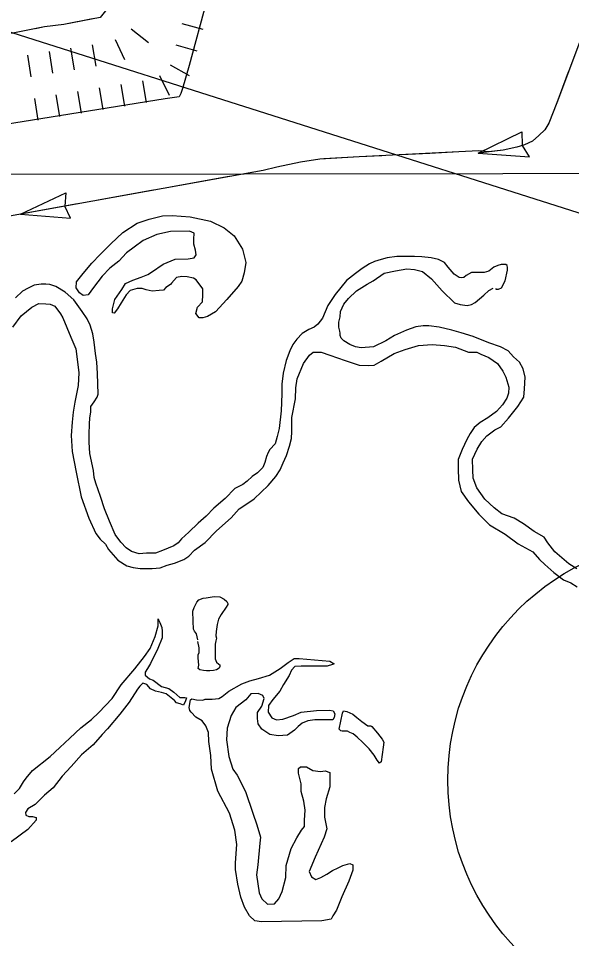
# Model space of a CAD drawing. Extents: x 1164457 to 1439835, y 1590918 to 1773502.
# Drawn here: x 1319616 to 1323402, y 1634849 to 1641151 of the extents above; entities that cross this region are included whole.
import ezdxf

# ---------------------------------------------------------------- set-up
doc = ezdxf.new("R2010")
doc.units = 0
for name, color, linetype in [('Level 29', 7, 'Continuous'), ('Level 35', 7, 'Continuous'), ('Level 43', 7, 'Continuous'), ('Level 47', 7, 'Continuous'), ('Level 5', 7, 'Continuous'), ('Level 63', 7, 'Continuous'), ('R_Draft', 7, 'Continuous')]:
    doc.layers.add(name, color=color, linetype=linetype)

msp = doc.modelspace()

# ---------------------------------------------------------------- linework, layer by layer
at = {"layer": 'Level 29'}
for p, q in [((1320387.9, 1641079.1), (1320505.3, 1640985.6)), ((1320734, 1641116.9), (1320878.8, 1641077.9)), ((1320121.6, 1640970.7), (1320145.5, 1640822.6)), ((1320121.6, 1640970.7), (1320145.5, 1640822.6)), ((1320278.9, 1641005.4), (1320341.2, 1640869)), ((1320693.6, 1640970.5), (1320837.4, 1640927.9)), ((1319677.4, 1640899.1), (1319701.2, 1640751)), ((1319677.4, 1640899.1), (1319701.2, 1640751)), ((1319825.5, 1640923), (1319849.3, 1640774.9)), ((1319973.6, 1640946.8), (1319997.4, 1640798.8)), ((1320654.5, 1640833.3), (1320784.9, 1640759.2)), ((1320317.5, 1640698.4), (1320341.3, 1640550.3)), ((1320465.5, 1640722.2), (1320489.4, 1640574.2)), ((1320581.9, 1640759.3), (1320647, 1640624.2)), ((1320021.3, 1640650.7), (1320045.1, 1640502.6)), ((1320169.4, 1640674.5), (1320193.2, 1640526.4)), ((1320169.4, 1640674.5), (1320193.2, 1640526.4)), ((1319725.1, 1640602.9), (1319749, 1640454.9)), ((1319725.1, 1640602.9), (1319749, 1640454.9)), ((1319873.2, 1640626.8), (1319897, 1640478.7))]:
    msp.add_line(p, q, dxfattribs=at)
for points in [[(1323235.6, 1649937.1), (1323120.9, 1649505.5), (1322642.8, 1647750), (1322454.2, 1647047.5), (1322333.9, 1646596.3), (1322136.2, 1645870), (1321960.1, 1645187), (1321680.3, 1644150.5), (1321509, 1643515.4), (1320784.9, 1640827.6), (1320738.7, 1640671.8), (1320728.4, 1640635.3), (1320716.3, 1640614.7), (1320699.4, 1640611), (1320619.9, 1640600.7)], [(1320619.9, 1640600.7), (1315100.2, 1639711.4)]]:
    msp.add_lwpolyline(points, dxfattribs=at)
at = {"layer": 'Level 35'}
for points in [[(1322883.3, 1639301.4), (1322883.3, 1639297.6), (1322902.5, 1639297.6), (1322921.8, 1639305.3), (1322946.2, 1639354.1), (1322964.2, 1639426), (1322962.9, 1639444), (1322960.3, 1639458.2), (1322951.3, 1639465.9), (1322939.8, 1639465.9), (1322920.5, 1639465.9), (1322897.4, 1639459.4), (1322869.1, 1639447.9), (1322835.8, 1639420.9), (1322802.4, 1639410.6), (1322745.9, 1639410.6), (1322717.6, 1639410.6), (1322680.4, 1639390.1), (1322664.9, 1639377.2), (1322645.7, 1639373.4), (1322632.8, 1639375.9), (1322598.2, 1639400.3), (1322557.1, 1639446.6), (1322531.4, 1639478.7), (1322491.6, 1639499.3), (1322441.5, 1639510.8), (1322377.2, 1639518.5), (1322325.9, 1639521.1), (1322269.4, 1639521.1), (1322206.4, 1639521.1), (1322139.6, 1639510.8), (1322097.6, 1639500.6), (1322054, 1639485.1), (1322018, 1639469.7), (1321969.2, 1639437.6), (1321923, 1639404.2), (1321861.3, 1639355.4), (1321784.3, 1639259), (1321732.9, 1639184.5), (1321696.9, 1639097.1), (1321666.1, 1639056), (1321639.1, 1639035.5), (1321604.5, 1639021.3), (1321556.9, 1638993.1), (1321521.4, 1638955.2), (1321494.4, 1638916.7), (1321472.6, 1638874.3), (1321449.4, 1638808.7), (1321427.6, 1638721.4), (1321418.6, 1638646.8), (1321418.6, 1638578.8), (1321414.8, 1638464.4), (1321400.6, 1638342.4), (1321387.8, 1638288.4), (1321373.7, 1638236.4), (1321337.7, 1638197.8), (1321324.8, 1638178.5), (1321313.3, 1638151.6), (1321301.7, 1638110.4), (1321288.9, 1638074.5), (1321251.6, 1638039.8), (1321215.7, 1638014.1), (1321182.3, 1637980.7), (1321151.5, 1637960.1), (1321097.5, 1637930.6), (1321032, 1637862.5), (1320952.4, 1637797), (1320901.5, 1637741.1), (1320846.3, 1637694.8), (1320782.1, 1637633.1), (1320733.3, 1637586.9), (1320708.9, 1637559.9), (1320679.3, 1637538.1), (1320602.3, 1637507.2), (1320553.5, 1637489.2), (1320491.8, 1637488), (1320441.7, 1637484.1), (1320390.9, 1637500.8), (1320353.6, 1637525.2), (1320316.4, 1637565), (1320277.8, 1637616.4), (1320239.3, 1637707.7), (1320205.9, 1637792.5), (1320177.7, 1637876), (1320146.8, 1637967.2), (1320135.3, 1638007), (1320128.9, 1638055.8), (1320105.7, 1638172.1), (1320100.6, 1638247.9), (1320100.6, 1638301.9), (1320101.9, 1638373.8), (1320105.7, 1638413.7), (1320110.9, 1638456.1), (1320112.2, 1638492), (1320135.3, 1638525.4), (1320155.8, 1638557.6), (1320162.2, 1638578.1), (1320157.1, 1638718.9), (1320153.3, 1638797.3), (1320143, 1638856.4), (1320135.3, 1638933.5)], [(1323436.7, 1637380.6), (1323382.8, 1637416.6), (1323287.7, 1637498.8), (1323238.9, 1637560.5), (1323213.2, 1637599.1), (1323146.4, 1637637.6), (1323071.9, 1637689), (1323007.7, 1637727.5), (1322925.5, 1637758.4), (1322871.6, 1637799.5), (1322807.4, 1637858.6), (1322753.4, 1637935.7), (1322727.7, 1638002.5), (1322725.2, 1638059), (1322722.6, 1638133.5), (1322756, 1638200.3), (1322786.8, 1638254.3), (1322822.8, 1638292.8), (1322876.7, 1638334), (1322917.8, 1638354.5), (1322969.2, 1638413.6), (1323033.4, 1638493.3), (1323074.5, 1638557.5), (1323079.7, 1638614), (1323084.8, 1638693.7), (1323070, 1638751.5), (1323045.6, 1638796.5), (1323004.5, 1638833.7), (1322967.3, 1638874.9), (1322915.9, 1638901.8), (1322835, 1638928.8), (1322727.1, 1638972.5), (1322646.2, 1638996.9), (1322582, 1639016.2), (1322494.6, 1639035.5), (1322425.3, 1639045.7), (1322385.5, 1639045.7), (1322336.7, 1639039.3), (1322272.5, 1639014.9), (1322189, 1638980.2), (1322129.9, 1638941.7), (1322045.5, 1638901.8), (1321960.7, 1638895.4), (1321923.5, 1638900.6), (1321885, 1638917.3), (1321843.9, 1638943), (1321824.6, 1638960.9), (1321818.2, 1638980.2), (1321818.2, 1638994.3), (1321815.6, 1639009.8), (1321807.9, 1639035.5), (1321809.2, 1639070.1), (1321818.2, 1639107.4), (1321819.5, 1639143.4), (1321843.9, 1639194.8), (1321874.7, 1639232), (1321930.6, 1639286), (1322003.8, 1639329.7), (1322044.9, 1639352.8), (1322118.1, 1639406.8), (1322197.7, 1639422.2), (1322273.5, 1639435), (1322326.1, 1639431.2), (1322381.4, 1639417), (1322443, 1639366.9), (1322516.2, 1639286), (1322601, 1639203.8), (1322638.2, 1639192.2), (1322687, 1639184.5), (1322717.9, 1639192.2), (1322742.3, 1639206.3), (1322770.5, 1639229.5), (1322800.1, 1639256.4), (1322836, 1639287.3), (1322864.3, 1639302.7)], [(1320053.1, 1639144.2), (1319996.4, 1639223.3), (1319936.1, 1639276.3), (1319872.1, 1639314.7), (1319830.1, 1639329.3), (1319804.5, 1639331.1), (1319771.6, 1639331.1), (1319724.1, 1639323.8), (1319682.1, 1639303.7), (1319643.7, 1639281.8), (1319596.2, 1639237.9)], [(1319577.3, 1639036.2), (1319634, 1639114.8), (1319707.1, 1639173.3), (1319756.4, 1639198.9), (1319803.9, 1639197.1), (1319834, 1639192.8), (1319865, 1639180), (1319904.4, 1639127.6), (1319920.8, 1639100.5)], [(1320135.3, 1638933.5), (1320126.3, 1638991.3), (1320107, 1639049.1), (1320086.5, 1639092.8), (1320053.1, 1639144.2)], [(1319920.8, 1639100.5), (1319974.7, 1638966.9), (1320008.1, 1638887.2), (1320018.6, 1638817.2), (1320030, 1638722.8), (1320026.1, 1638638), (1320003, 1638523.6), (1319991.4, 1638454.3), (1319983.7, 1638386.2), (1319977.3, 1638293.7), (1319985, 1638184.1), (1320012, 1638042.7), (1320046.6, 1637874.4), (1320098, 1637729.2), (1320145.5, 1637623.9), (1320175.1, 1637585.3), (1320211, 1637550.7), (1320232.9, 1637513.4), (1320295.8, 1637441.4), (1320358.7, 1637402.9), (1320401.1, 1637391.3), (1320448.6, 1637384.9), (1320489.7, 1637384.9), (1320530.8, 1637384.9), (1320586.1, 1637387.5), (1320633.6, 1637405.5), (1320685, 1637420.9), (1320749.2, 1637445.3), (1320781.3, 1637468.4), (1320821.1, 1637509.5), (1320894.3, 1637562.2), (1320971, 1637640.6), (1321072.4, 1637730.5), (1321127.7, 1637793.5), (1321186.7, 1637832), (1321230.4, 1637860.3), (1321325.5, 1637951.5), (1321376.8, 1638013.2), (1321407.7, 1638059.4), (1321426.9, 1638108.3), (1321450, 1638158.4), (1321471.5, 1638222.2), (1321485.6, 1638273.6), (1321486.9, 1638321.1), (1321488.2, 1638418.8), (1321512.6, 1638546), (1321513.9, 1638621.8), (1321524.1, 1638681.7), (1321567.8, 1638787), (1321608.9, 1638843.6), (1321633.3, 1638864.1), (1321652.6, 1638865.4), (1321688.5, 1638865.4), (1321746.3, 1638843.6), (1321852.9, 1638807.6), (1321948, 1638776.7), (1322009, 1638772.9), (1322050.1, 1638775.5), (1322097.6, 1638803.7), (1322187.5, 1638855.1), (1322263.3, 1638883.4), (1322354.4, 1638911.6), (1322446.9, 1638918.1), (1322533, 1638911.6), (1322607.5, 1638900.1), (1322666.5, 1638877), (1322696.1, 1638865.4), (1322723.1, 1638865.4), (1322753.9, 1638865.4), (1322779.6, 1638852.5), (1322834.5, 1638828.1), (1322893.6, 1638787), (1322932.1, 1638734.3), (1322952.7, 1638693.2), (1322973.2, 1638626.4), (1322969.4, 1638584), (1322957.8, 1638550.6), (1322929.6, 1638504.4), (1322888.5, 1638458.1), (1322828.1, 1638415.7), (1322776.7, 1638383.6), (1322735.6, 1638350.2), (1322708.7, 1638307.8), (1322684.9, 1638266.7), (1322652.8, 1638198.6), (1322625.8, 1638129.2), (1322624.5, 1638067.5), (1322628.4, 1637987.9), (1322646.4, 1637910.8), (1322695.2, 1637840.1), (1322767.1, 1637756.6), (1322839.9, 1637682.5), (1322946.9, 1637619.1), (1323035.5, 1637553.6), (1323137, 1637497.1), (1323183.2, 1637444.4), (1323218.8, 1637411.5), (1323279.2, 1637356.3), (1323347.2, 1637306.2), (1323397.3, 1637285.6), (1323439.7, 1637257.3)], [(1320844.7, 1636896.1), (1320834.4, 1636935.9), (1320820.3, 1636955.2), (1320815.2, 1636968), (1320812.6, 1637023.2), (1320808.7, 1637091.3), (1320819, 1637117), (1320837, 1637153), (1320851.1, 1637168.4), (1320879.4, 1637180), (1320901.2, 1637183.8), (1320955.2, 1637191.6), (1320995, 1637190.3), (1321024.5, 1637173.6), (1321042.5, 1637158.2), (1321048.9, 1637144), (1321048.9, 1637137.6), (1321038.6, 1637118.3), (1321002.7, 1637068.2), (1320986, 1637036.1), (1320975.7, 1637000.1), (1320969.3, 1636952.6)], [(1319834.2, 1636097.3), (1319898.9, 1636158.5), (1319968.3, 1636222.8), (1320042.8, 1636292.1), (1320117.3, 1636348.7), (1320166.1, 1636397.5), (1320258.5, 1636492.6), (1320320.2, 1636587.7), (1320412.7, 1636695.6), (1320479.4, 1636780.4), (1320518, 1636836.9), (1320551.4, 1636919.1), (1320571.9, 1636991.1), (1320571.9, 1637019.3), (1320571.9, 1637039.9), (1320574.5, 1637032.2), (1320584.8, 1637014.2), (1320597.6, 1636980.8), (1320600.2, 1636955.1), (1320600.2, 1636908.9), (1320569.3, 1636836.9), (1320520.5, 1636734.1), (1320500, 1636698.1), (1320484.6, 1636675), (1320484.6, 1636654.5), (1320512.8, 1636628.8), (1320538.5, 1636618.5), (1320595, 1636574.8), (1320646.4, 1636562), (1320679.8, 1636536.3), (1320720.9, 1636500.3), (1320738.9, 1636500.3), (1320754.3, 1636500.3), (1320767.1, 1636497.7), (1320759.4, 1636477.2), (1320746.6, 1636448.9), (1320723.5, 1636456.6), (1320697.8, 1636464.3), (1320684.9, 1636479.7), (1320628.4, 1636526), (1320595, 1636533.7), (1320553.9, 1636544), (1320520.5, 1636559.4), (1320494.8, 1636590.2), (1320466.6, 1636597.9), (1320446, 1636577.4), (1320430.6, 1636556.8), (1320374.1, 1636469.5), (1320309.9, 1636387.2), (1320225.1, 1636287), (1320188.7, 1636246.4)], [(1320969.3, 1636952.6), (1320966.7, 1636921.7), (1320970.6, 1636906.3), (1320968, 1636889.6), (1320962.9, 1636865.2), (1320961.6, 1636820.2), (1320961.6, 1636765), (1320971.9, 1636741.9), (1320987.3, 1636729), (1320995, 1636723.9), (1320995, 1636713.6), (1320989.8, 1636702), (1320971.9, 1636689.2), (1320951.3, 1636685.3), (1320925.6, 1636682.8), (1320903.8, 1636684.1), (1320883.2, 1636685.3), (1320858.8, 1636690.5), (1320847.3, 1636699.5), (1320849.8, 1636721.3), (1320846, 1636772.7), (1320846, 1636781.7), (1320847.3, 1636792), (1320852.4, 1636808.7), (1320852.4, 1636840.8), (1320843.4, 1636883.2)], [(1321102.3, 1635321.8), (1321102.3, 1635368.9), (1321110, 1635494.8), (1321097.2, 1635592.4), (1321061.2, 1635708.1), (1320981.6, 1635859.7), (1320937.9, 1636008.7), (1320932.8, 1636103.8), (1320920, 1636198.8), (1320917.4, 1636260.5), (1320899.4, 1636306.8), (1320873.7, 1636340.2), (1320830.1, 1636365.9), (1320799.2, 1636399.3), (1320789, 1636412.1), (1320783.8, 1636432.7), (1320794.1, 1636484.1), (1320801.8, 1636491.8), (1320835.2, 1636484.1), (1320878.9, 1636481.5), (1320894.3, 1636489.2), (1320943.1, 1636489.2), (1320986.7, 1636494.4), (1321009.9, 1636507.2), (1321056.1, 1636543.1), (1321146, 1636594.5), (1321199.9, 1636615), (1321259, 1636630.5), (1321333.5, 1636653.6), (1321408, 1636699.8), (1321462, 1636740.9), (1321503.1, 1636766.6), (1321536.4, 1636766.6), (1321641.8, 1636758.9), (1321747.1, 1636748.7), (1321777.9, 1636730.7), (1321765.1, 1636725.5), (1321729.1, 1636715.3), (1321608.4, 1636715.3), (1321551.9, 1636715.3), (1321508.2, 1636712.7), (1321485.1, 1636687), (1321469.7, 1636651), (1321431.1, 1636589.3), (1321405.4, 1636543.1), (1321356.6, 1636486.6), (1321328.4, 1636445.4), (1321325.8, 1636399.2), (1321351.5, 1636360.6), (1321382.3, 1636347.8), (1321426, 1636352.9), (1321497.9, 1636376.1), (1321551.9, 1636399.2), (1321657.2, 1636412), (1321744.5, 1636414.6), (1321770.2, 1636409.5), (1321781.1, 1636387.6), (1321777.9, 1636363.2), (1321768.3, 1636347.8), (1321759.3, 1636346.5), (1321722.7, 1636347.8), (1321689.3, 1636347.8), (1321643.7, 1636347.8), (1321596.2, 1636340.1), (1321557, 1636324.7), (1321531.3, 1636301.5), (1321505.6, 1636275.9), (1321456.8, 1636242.4), (1321392.6, 1636237.3), (1321336.1, 1636247.6), (1321282.1, 1636283.6), (1321256.5, 1636319.5), (1321251.3, 1636355.5), (1321251.3, 1636396.6), (1321282.1, 1636440.3), (1321297.6, 1636494.3), (1321289.9, 1636514.8), (1321256.5, 1636527.7), (1321207.7, 1636525.1), (1321171.7, 1636484), (1321104.9, 1636432.6), (1321071.5, 1636376.1), (1321045.8, 1636291.3), (1321040.7, 1636211.6), (1321056.1, 1636096), (1321084.4, 1636008.6), (1321112.6, 1635967.5), (1321169.1, 1635857), (1321220.5, 1635708), (1321248.8, 1635628.3), (1321272.3, 1635544.4)], [(1321973.8, 1636192.3), (1321933.9, 1636229.6), (1321907, 1636251.4), (1321885.1, 1636261.7), (1321867.2, 1636269.4), (1321846.6, 1636270.7), (1321832.5, 1636270.7), (1321822.2, 1636273.3), (1321811.9, 1636283.6), (1321833.8, 1636392.8), (1321840.2, 1636408.2), (1321864.6, 1636405.6), (1321905.7, 1636386.3), (1321932.7, 1636363.2)], [(1321932.7, 1636363.2), (1321967.3, 1636336.2), (1322007.2, 1636305.4), (1322027.7, 1636305.4), (1322034.1, 1636301.5), (1322072.7, 1636255.3), (1322106, 1636214.2), (1322117.6, 1636193.6), (1322112.5, 1636160.2), (1322099.6, 1636060), (1322086.8, 1636051), (1322071.4, 1636071.6), (1322050.8, 1636105), (1322017.4, 1636148.7), (1321973.8, 1636192.3)], [(1320188.7, 1636246.4), (1320127, 1636177), (1320047.4, 1636107.6), (1319978, 1636027.9), (1319916.4, 1635961.1), (1319854.7, 1635881.5), (1319795.7, 1635832.7), (1319731.4, 1635768.4), (1319680.1, 1635737.6), (1319664.7, 1635711.9), (1319667.2, 1635693.9), (1319687.8, 1635686.2), (1319713.5, 1635686.2), (1319736.6, 1635678.5), (1319736.6, 1635660.5), (1319680.1, 1635596.3), (1319567, 1635511.5)], [(1319587.6, 1635840.4), (1319623.6, 1635876.3), (1319651.8, 1635922.6), (1319669.8, 1635948.3), (1319713.5, 1635999.7), (1319834.2, 1636097.3)], [(1321272.3, 1635544.4), (1321269.4, 1635503.9), (1321253.9, 1635354.9), (1321246.2, 1635285.5), (1321264.2, 1635162.1), (1321282.2, 1635121), (1321320.7, 1635085.1), (1321369.5, 1635087.6), (1321397.8, 1635121), (1321420.9, 1635172.4), (1321446.6, 1635267.5), (1321449.2, 1635349.7), (1321482.6, 1635465.4), (1321521.1, 1635539.9), (1321554.5, 1635591.3), (1321575, 1635617), (1321575, 1635660.6), (1321577.6, 1635730), (1321569.9, 1635791.7), (1321551.9, 1635855.9), (1321551.9, 1635909.9), (1321533.9, 1635981.8), (1321533.9, 1636015.2), (1321546.8, 1636025.5), (1321587.9, 1636025.5), (1321631.5, 1635999.8), (1321682.9, 1635994.7), (1321716.3, 1635997.3), (1321747.1, 1635987), (1321747.1, 1635951), (1321747.1, 1635889.3), (1321721.4, 1635807.1), (1321711.2, 1635748), (1321711.2, 1635681.2), (1321726.6, 1635601.5), (1321708.6, 1635545), (1321647, 1635406.3), (1321605.9, 1635308.6), (1321621.3, 1635272.6), (1321652.1, 1635254.6), (1321685.5, 1635267.5), (1321726.6, 1635290.6), (1321765.1, 1635316.3), (1321803.6, 1635334.3), (1321837, 1635349.7), (1321883.3, 1635362.6), (1321903.8, 1635354.9), (1321903.8, 1635318.9), (1321878.1, 1635241.8), (1321829.3, 1635136.4), (1321793.4, 1635043.9), (1321767.7, 1635005.4), (1321757.4, 1634982.3), (1321693.2, 1634972), (1321279.6, 1634964.3), (1321233.4, 1634972), (1321197.4, 1635005.4), (1321164, 1635064.5), (1321138.4, 1635133.9), (1321117.8, 1635221.2), (1321102.3, 1635321.8)]]:
    msp.add_lwpolyline(points, dxfattribs=at)
at = {"layer": 'Level 43'}
for p, q in [((1322762.1, 1640227.5), (1323060.3, 1640372.8)), ((1323060.3, 1640372.8), (1323064.5, 1640281.6)), ((1323114.1, 1640203.5), (1323064.9, 1640280.4)), ((1322762.1, 1640227.5), (1323114.1, 1640203.5)), ((1319629.9, 1639810.2), (1319940.3, 1639956.5)), ((1319940.3, 1639956.5), (1319932.7, 1639865.4)), ((1319971.9, 1639781.7), (1319932.9, 1639864.3)), ((1319629.9, 1639810.2), (1319971.9, 1639781.7))]:
    msp.add_line(p, q, dxfattribs=at)
for points in [[(1322756.3, 1650581), (1322739.7, 1650522.6), (1322723.8, 1650470.3), (1322685.9, 1650354.9), (1322262.4, 1648781.4), (1322116.8, 1648218.6), (1321983.5, 1647746.9), (1321882.6, 1647370.8), (1321677.4, 1646598.8), (1321362.9, 1645453.3), (1320514.7, 1642248), (1320379.2, 1641755.6), (1320240.6, 1641236.7), (1320174.9, 1641157.6), (1319926, 1641108.5)], [(1320122.1, 1641147.2), (1319926, 1641108.5), (1319794, 1641092.3), (1319732, 1641080.2)], [(1319926, 1641108.5), (1319794, 1641092.3), (1319578.5, 1641050.3), (1318751.7, 1640924.6), (1318162.9, 1640826.4), (1317527.4, 1640719), (1316716.2, 1640593.4), (1316147.9, 1640499.3)], [(1323489.2, 1641076), (1323300, 1640573.5), (1323246.5, 1640434.4), (1323217.7, 1640387.8), (1323178.6, 1640347.7), (1323134.3, 1640310.4), (1323079.5, 1640285.7), (1323027.2, 1640269.1), (1322933.1, 1640249.5), (1322833.6, 1640236.7), (1322766.2, 1640243.5), (1321947.6, 1640202), (1321678.9, 1640186.4), (1321547.7, 1640167), (1321385.7, 1640131.7), (1321290.4, 1640110), (1319096.5, 1639713.9)], [(1323378.5, 1640782), (1323300, 1640573.5), (1323246.5, 1640434.4), (1323233.8, 1640413.8)], [(1323143.8, 1640318.5), (1323134.3, 1640310.4), (1323079.5, 1640285.7), (1323027.2, 1640269.1), (1322933.1, 1640249.5), (1322762.1, 1640227.5)], [(1322102.7, 1640209.8), (1321947.6, 1640202), (1321707.3, 1640188)], [(1322432.3, 1640226.5), (1322234.5, 1640216.5)], [(1322630, 1640236.6), (1322432.3, 1640226.5)], [(1321576.5, 1640171.3), (1321547.7, 1640167), (1321385.7, 1640131.7), (1321290.4, 1640110), (1321188.7, 1640091.6)], [(1321058.8, 1640068.2), (1320669.1, 1639997.8)], [(1320539.2, 1639974.4), (1320149.5, 1639904)], [(1320019.6, 1639880.5), (1319629.9, 1639810.2)]]:
    msp.add_lwpolyline(points, dxfattribs=at)
at = {"layer": 'Level 47'}
for points in [[(1320527, 1639413.8), (1320607.4, 1639468.1), (1320687.9, 1639501.8), (1320777.6, 1639503.6), (1320818.8, 1639511.1), (1320831.9, 1639531.7), (1320828.1, 1639563.5), (1320816.9, 1639604.7), (1320816.9, 1639638.4), (1320818.8, 1639679.5), (1320787, 1639692.6), (1320657.9, 1639690.8), (1320562.5, 1639672), (1320469, 1639629), (1320407.3, 1639584.1), (1320356.8, 1639544.8), (1320302.6, 1639488.7), (1320240.8, 1639440), (1320188.5, 1639385.8), (1320130.5, 1639307.2), (1320093.1, 1639256.7), (1320059.4, 1639252.9), (1320033.2, 1639271.6), (1320010.8, 1639305.3), (1320014.5, 1639346.5), (1320059.4, 1639404.5), (1320119.3, 1639473.7), (1320175.4, 1639533.6), (1320248.3, 1639606.6), (1320330.6, 1639685.1), (1320427.9, 1639748.8), (1320512, 1639776.8), (1320601.8, 1639799.3), (1320669.1, 1639801.1), (1320792.6, 1639791.8)], [(1320792.6, 1639791.8), (1320931, 1639761.9), (1321024.5, 1639716.9), (1321093.7, 1639660.8), (1321149.8, 1639571), (1321172.3, 1639479.3), (1321161, 1639408.2), (1321146.1, 1639352.1), (1321119.9, 1639314.7), (1321043.2, 1639224.9), (1320964.7, 1639140.7), (1320910.4, 1639108.9), (1320878.6, 1639101.4), (1320852.4, 1639101.4), (1320830, 1639129.4), (1320841.2, 1639174.4), (1320876.8, 1639209.9), (1320878.6, 1639256.7), (1320878.6, 1639297.8), (1320833.7, 1639361.5), (1320815, 1639370.8), (1320772, 1639380.2), (1320734.6, 1639383.9), (1320699.1, 1639376.4), (1320663.5, 1639337.1), (1320656.1, 1639329.6), (1320624.3, 1639307.2), (1320609.3, 1639290.4), (1320579.4, 1639286.6), (1320530.7, 1639282.9), (1320491.5, 1639292.2), (1320463.4, 1639301.6), (1320427.9, 1639301.6), (1320381.1, 1639288.5), (1320353.1, 1639256.7), (1320319.4, 1639202.4), (1320293.2, 1639161.3), (1320270.8, 1639131.3), (1320259.5, 1639135.1), (1320259.5, 1639161.3), (1320276.4, 1639224.9), (1320325, 1639294.1), (1320349.3, 1639335.3), (1320399.8, 1639357.7), (1320455.9, 1639378.3), (1320500.8, 1639397), (1320527, 1639413.8)]]:
    msp.add_lwpolyline(points, dxfattribs=at)
at = {"layer": 'Level 5'}
msp.add_lwpolyline([(1319389.9, 1640084.6), (1324699.5, 1640091.8)], dxfattribs=at)
at = {"layer": 'Level 63'}
msp.add_circle((1324209.1, 1635934.5), 1654.6, dxfattribs=at)
at = {"layer": 'R_Draft'}
msp.add_line((1375114.2, 1623387.2), (1297809.4, 1647973.7), dxfattribs=at)

doc.saveas('drawing.dxf')
